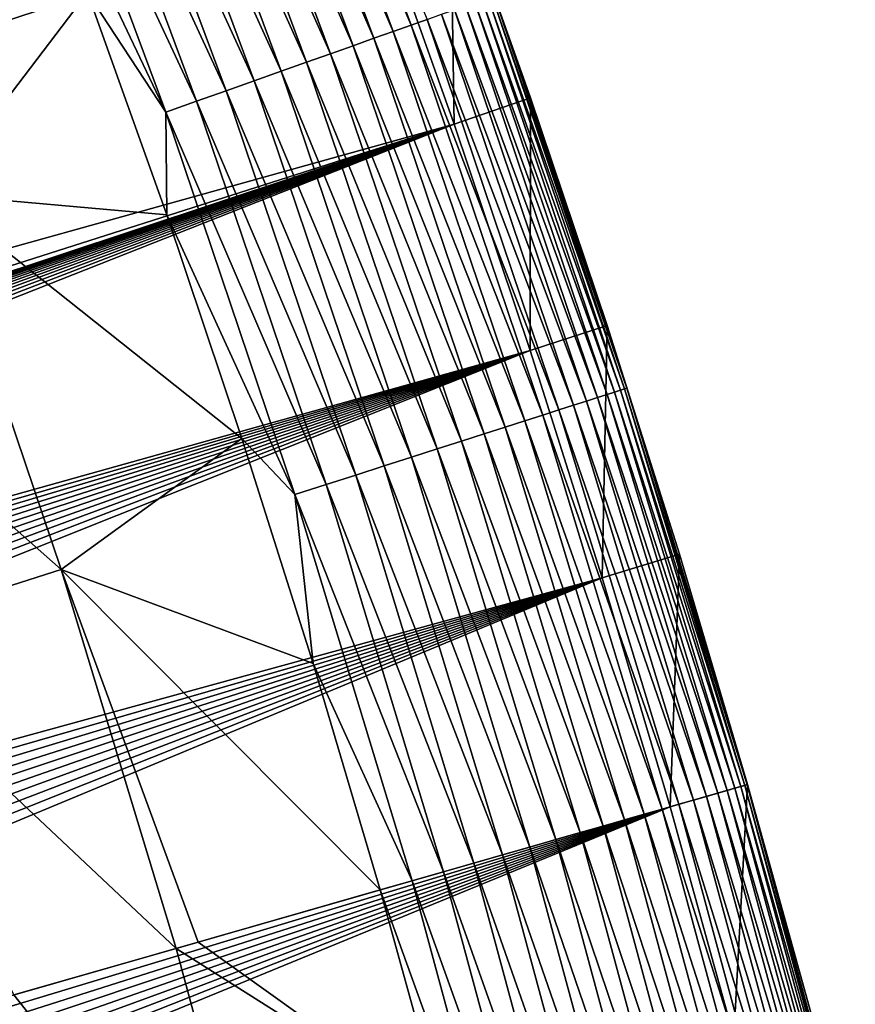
# Model space of a CAD drawing. Header units: millimetres. Extents: x -50 to 50, y -50 to 50.
# Tile 453 of 562: x 45.4 to 48.5, y 13 to 16.6. Entities that reach past the tile are written whole.
import ezdxf

# ---------------------------------------------------------------- set-up
doc = ezdxf.new("R2010")
doc.units = ezdxf.units.MM
doc.header["$LTSCALE"] = 65.185185
for name, color, linetype in [('36', 7, 'CONTINUOUS'), ('37', 7, 'CONTINUOUS'), ('38', 7, 'CONTINUOUS'), ('39', 7, 'CONTINUOUS'), ('41', 7, 'CONTINUOUS'), ('43', 7, 'CONTINUOUS')]:
    doc.layers.add(name, color=color, linetype=linetype)

msp = doc.modelspace()

# ---------------------------------------------------------------- linework, layer by layer
at = {"layer": '36', "color": 15, "linetype": 'Continuous', "true_color": 0xaf503c}
for points in [[(44.5256, 17.3581, -0.4273), (45.6076, 16.7277, 0.23), (45.0389, 15.9786, -0.4273), (44.5256, 17.3581, -0.4273)], [(45.6076, 16.7277, 0.23), (45.9021, 15.9016, 0.23), (45.0389, 15.9786, -0.4273), (45.6076, 16.7277, 0.23)], [(45.0389, 15.9786, -0.4273), (45.5096, 14.584, -0.4273), (44.2488, 15.6983, -1.106), (45.0389, 15.9786, -0.4273)], [(45.9021, 15.9016, 0.23), (46.1816, 15.0702, 0.23), (45.0389, 15.9786, -0.4273), (45.9021, 15.9016, 0.23)], [(45.0389, 15.9786, -0.4273), (46.1816, 15.0702, 0.23), (45.5096, 14.584, -0.4273), (45.0389, 15.9786, -0.4273)], [(44.2488, 15.6983, -1.106), (45.5096, 14.584, -0.4273), (44.7111, 14.3282, -1.106), (44.2488, 15.6983, -1.106)], [(46.1816, 15.0702, 0.23), (46.4462, 14.2339, 0.23), (45.5096, 14.584, -0.4273), (46.1816, 15.0702, 0.23)], [(45.5096, 14.584, -0.4273), (45.937, 13.1755, -0.4273), (44.7111, 14.3282, -1.106), (45.5096, 14.584, -0.4273)], [(45.5096, 14.584, -0.4273), (46.6955, 13.393, 0.23), (46.0185, 13.1989, -0.3575), (45.5096, 14.584, -0.4273)], [(46.4462, 14.2339, 0.23), (46.6955, 13.393, 0.23), (45.5096, 14.584, -0.4273), (46.4462, 14.2339, 0.23)], [(45.937, 13.1755, -0.4273), (45.5096, 14.584, -0.4273), (46.0185, 13.1989, -0.3575), (45.937, 13.1755, -0.4273)], [(45.937, 13.1755, -0.4273), (45.3347, 13.0028, -0.9364), (44.7111, 14.3282, -1.106), (45.937, 13.1755, -0.4273)]]:
    msp.add_3dface(points, dxfattribs=at)
at = {"layer": '37', "color": 15, "linetype": 'Continuous', "true_color": 0xaf503c}
for points in [[(46.0185, 13.1989, -0.3575), (46.6955, 13.393, 0.23), (46.9297, 12.5477, 0.23), (46.0185, 13.1989, -0.3575)], [(45.3347, 13.0028, -0.9364), (45.937, 13.1755, -0.4273), (46.3209, 11.7545, -0.4273), (45.3347, 13.0028, -0.9364)], [(45.937, 13.1755, -0.4273), (46.0185, 13.1989, -0.3575), (46.9297, 12.5477, 0.23), (45.937, 13.1755, -0.4273)], [(45.937, 13.1755, -0.4273), (46.9297, 12.5477, 0.23), (46.3209, 11.7545, -0.4273), (45.937, 13.1755, -0.4273)], [(45.1311, 12.9444, -1.106), (45.3347, 13.0028, -0.9364), (46.3209, 11.7545, -0.4273), (45.1311, 12.9444, -1.106)]]:
    msp.add_3dface(points, dxfattribs=at)
at = {"layer": '38', "color": 15, "linetype": 'Continuous', "true_color": 0xaf503c}
for points in [[(46.9549, 17.1781, 4.2), (47.2539, 16.3372, 4.2), (46.9549, 17.1781, 3.33), (46.9549, 17.1781, 4.2)], [(46.9549, 17.1781, 3.33), (47.2539, 16.3372, 4.2), (47.2539, 16.3372, 3.33), (46.9549, 17.1781, 3.33)], [(47.2539, 16.3372, 3.33), (47.538, 15.4911, 4.2), (47.538, 15.4911, 3.33), (47.2539, 16.3372, 3.33)], [(47.2539, 16.3372, 4.2), (47.538, 15.4911, 4.2), (47.2539, 16.3372, 3.33), (47.2539, 16.3372, 4.2)], [(47.538, 15.4911, 3.33), (47.8069, 14.6401, 4.2), (47.8069, 14.6401, 3.33), (47.538, 15.4911, 3.33)], [(47.538, 15.4911, 4.2), (47.8069, 14.6401, 4.2), (47.538, 15.4911, 3.33), (47.538, 15.4911, 4.2)], [(47.8069, 14.6401, 3.33), (48.0605, 13.7844, 4.2), (48.0605, 13.7844, 3.33), (47.8069, 14.6401, 3.33)], [(47.8069, 14.6401, 4.2), (48.0605, 13.7844, 4.2), (47.8069, 14.6401, 3.33), (47.8069, 14.6401, 4.2)], [(48.0605, 13.7844, 3.33), (48.2988, 12.9243, 4.2), (48.2988, 12.9243, 3.33), (48.0605, 13.7844, 3.33)], [(48.0605, 13.7844, 4.2), (48.2988, 12.9243, 4.2), (48.0605, 13.7844, 3.33), (48.0605, 13.7844, 4.2)]]:
    msp.add_3dface(points, dxfattribs=at)
at = {"layer": '39', "color": 15, "linetype": 'Continuous', "true_color": 0xaf503c}
for points in [[(45.6924, 19.5488, 4.5), (45.3362, 20.3614, 4.5), (27.456, 14.3909, 4.5), (45.6924, 19.5488, 4.5)], [(27.7742, 13.7667, 4.5), (45.6924, 19.5488, 4.5), (27.456, 14.3909, 4.5), (27.7742, 13.7667, 4.5)], [(46.034, 18.7301, 4.5), (45.6924, 19.5488, 4.5), (27.7742, 13.7667, 4.5), (46.034, 18.7301, 4.5)], [(28.0781, 13.1355, 4.5), (46.034, 18.7301, 4.5), (27.7742, 13.7667, 4.5), (28.0781, 13.1355, 4.5)], [(46.361, 17.9054, 4.5), (46.034, 18.7301, 4.5), (28.0781, 13.1355, 4.5), (46.361, 17.9054, 4.5)], [(28.3678, 12.4975, 4.5), (46.361, 17.9054, 4.5), (28.0781, 13.1355, 4.5), (28.3678, 12.4975, 4.5)], [(46.6731, 17.075, 4.5), (46.361, 17.9054, 4.5), (28.3678, 12.4975, 4.5), (46.6731, 17.075, 4.5)], [(28.6429, 11.8532, 4.5), (46.6731, 17.075, 4.5), (28.3678, 12.4975, 4.5), (28.6429, 11.8532, 4.5)], [(28.9034, 11.2027, 4.5), (46.6731, 17.075, 4.5), (28.6429, 11.8532, 4.5), (28.9034, 11.2027, 4.5)], [(46.9704, 16.2392, 4.5), (46.6731, 17.075, 4.5), (28.9034, 11.2027, 4.5), (46.9704, 16.2392, 4.5)], [(29.1491, 10.5466, 4.5), (46.9704, 16.2392, 4.5), (28.9034, 11.2027, 4.5), (29.1491, 10.5466, 4.5)], [(46.9704, 16.2392, 4.5), (29.1491, 10.5466, 4.5), (37.5337, 13.1058, 4.5), (46.9704, 16.2392, 4.5)], [(37.6415, 13.1368, 4.5), (46.9704, 16.2392, 4.5), (37.5337, 13.1058, 4.5), (37.6415, 13.1368, 4.5)], [(37.7508, 13.1623, 4.5), (46.9704, 16.2392, 4.5), (37.6415, 13.1368, 4.5), (37.7508, 13.1623, 4.5)], [(37.8611, 13.1823, 4.5), (46.9704, 16.2392, 4.5), (37.7508, 13.1623, 4.5), (37.8611, 13.1823, 4.5)], [(37.9724, 13.1968, 4.5), (46.9704, 16.2392, 4.5), (37.8611, 13.1823, 4.5), (37.9724, 13.1968, 4.5)], [(38.0842, 13.2057, 4.5), (46.9704, 16.2392, 4.5), (37.9724, 13.1968, 4.5), (38.0842, 13.2057, 4.5)], [(38.1964, 13.2091, 4.5), (46.9704, 16.2392, 4.5), (38.0842, 13.2057, 4.5), (38.1964, 13.2091, 4.5)], [(38.3085, 13.2069, 4.5), (46.9704, 16.2392, 4.5), (38.1964, 13.2091, 4.5), (38.3085, 13.2069, 4.5)], [(38.4205, 13.199, 4.5), (46.9704, 16.2392, 4.5), (38.3085, 13.2069, 4.5), (38.4205, 13.199, 4.5)], [(38.5318, 13.1856, 4.5), (46.9704, 16.2392, 4.5), (38.4205, 13.199, 4.5), (38.5318, 13.1856, 4.5)], [(38.6424, 13.1667, 4.5), (46.9704, 16.2392, 4.5), (38.5318, 13.1856, 4.5), (38.6424, 13.1667, 4.5)], [(38.7519, 13.1423, 4.5), (46.9704, 16.2392, 4.5), (38.6424, 13.1667, 4.5), (38.7519, 13.1423, 4.5)], [(38.86, 13.1125, 4.5), (46.9704, 16.2392, 4.5), (38.7519, 13.1423, 4.5), (38.86, 13.1125, 4.5)], [(38.9666, 13.0772, 4.5), (46.9704, 16.2392, 4.5), (38.86, 13.1125, 4.5), (38.9666, 13.0772, 4.5)], [(47.2527, 15.3982, 4.5), (46.9704, 16.2392, 4.5), (38.9666, 13.0772, 4.5), (47.2527, 15.3982, 4.5)], [(39.0712, 13.0368, 4.5), (47.2527, 15.3982, 4.5), (38.9666, 13.0772, 4.5), (39.0712, 13.0368, 4.5)], [(39.1737, 12.9912, 4.5), (47.2527, 15.3982, 4.5), (39.0712, 13.0368, 4.5), (39.1737, 12.9912, 4.5)], [(39.2738, 12.9405, 4.5), (47.2527, 15.3982, 4.5), (39.1737, 12.9912, 4.5), (39.2738, 12.9405, 4.5)], [(39.3712, 12.8849, 4.5), (47.2527, 15.3982, 4.5), (39.2738, 12.9405, 4.5), (39.3712, 12.8849, 4.5)], [(39.4657, 12.8245, 4.5), (47.2527, 15.3982, 4.5), (39.3712, 12.8849, 4.5), (39.4657, 12.8245, 4.5)], [(39.5572, 12.7594, 4.5), (47.2527, 15.3982, 4.5), (39.4657, 12.8245, 4.5), (39.5572, 12.7594, 4.5)], [(39.6452, 12.6899, 4.5), (47.2527, 15.3982, 4.5), (39.5572, 12.7594, 4.5), (39.6452, 12.6899, 4.5)], [(39.7297, 12.6161, 4.5), (47.2527, 15.3982, 4.5), (39.6452, 12.6899, 4.5), (39.7297, 12.6161, 4.5)], [(39.8104, 12.5382, 4.5), (47.2527, 15.3982, 4.5), (39.7297, 12.6161, 4.5), (39.8104, 12.5382, 4.5)], [(39.8871, 12.4563, 4.5), (47.2527, 15.3982, 4.5), (39.8104, 12.5382, 4.5), (39.8871, 12.4563, 4.5)], [(47.52, 14.5523, 4.5), (47.2527, 15.3982, 4.5), (39.8871, 12.4563, 4.5), (47.52, 14.5523, 4.5)], [(39.9597, 12.3707, 4.5), (47.52, 14.5523, 4.5), (39.8871, 12.4563, 4.5), (39.9597, 12.3707, 4.5)], [(40.0279, 12.2816, 4.5), (47.52, 14.5523, 4.5), (39.9597, 12.3707, 4.5), (40.0279, 12.2816, 4.5)], [(40.0915, 12.1893, 4.5), (47.52, 14.5523, 4.5), (40.0279, 12.2816, 4.5), (40.0915, 12.1893, 4.5)], [(40.1505, 12.0938, 4.5), (47.52, 14.5523, 4.5), (40.0915, 12.1893, 4.5), (40.1505, 12.0938, 4.5)], [(40.2046, 11.9956, 4.5), (47.52, 14.5523, 4.5), (40.1505, 12.0938, 4.5), (40.2046, 11.9956, 4.5)], [(40.2538, 11.8948, 4.5), (47.52, 14.5523, 4.5), (40.2046, 11.9956, 4.5), (40.2538, 11.8948, 4.5)], [(40.2979, 11.7916, 4.5), (47.52, 14.5523, 4.5), (40.2538, 11.8948, 4.5), (40.2979, 11.7916, 4.5)], [(40.3368, 11.6864, 4.5), (47.52, 14.5523, 4.5), (40.2979, 11.7916, 4.5), (40.3368, 11.6864, 4.5)], [(40.3704, 11.5793, 4.5), (47.52, 14.5523, 4.5), (40.3368, 11.6864, 4.5), (40.3704, 11.5793, 4.5)], [(47.7721, 13.7017, 4.5), (47.52, 14.5523, 4.5), (40.3704, 11.5793, 4.5), (47.7721, 13.7017, 4.5)], [(40.3987, 11.4707, 4.5), (47.7721, 13.7017, 4.5), (40.3704, 11.5793, 4.5), (40.3987, 11.4707, 4.5)], [(40.4214, 11.3609, 4.5), (47.7721, 13.7017, 4.5), (40.3987, 11.4707, 4.5), (40.4214, 11.3609, 4.5)], [(40.4387, 11.25, 4.5), (47.7721, 13.7017, 4.5), (40.4214, 11.3609, 4.5), (40.4387, 11.25, 4.5)], [(40.4504, 11.1385, 4.5), (47.7721, 13.7017, 4.5), (40.4387, 11.25, 4.5), (40.4504, 11.1385, 4.5)], [(40.4415, 10.6905, 4.5), (47.7721, 13.7017, 4.5), (40.4521, 10.8022, 4.5), (40.4415, 10.6905, 4.5)], [(48.009, 12.8468, 4.5), (47.7721, 13.7017, 4.5), (40.4415, 10.6905, 4.5), (48.009, 12.8468, 4.5)], [(40.4566, 11.0265, 4.5), (47.7721, 13.7017, 4.5), (40.4504, 11.1385, 4.5), (40.4566, 11.0265, 4.5)], [(40.4521, 10.8022, 4.5), (47.7721, 13.7017, 4.5), (40.4571, 10.9142, 4.5), (40.4521, 10.8022, 4.5)], [(40.4571, 10.9142, 4.5), (47.7721, 13.7017, 4.5), (40.4566, 11.0265, 4.5), (40.4571, 10.9142, 4.5)]]:
    msp.add_3dface(points, dxfattribs=at)
at = {"layer": '41', "color": 15, "linetype": 'Continuous', "true_color": 0xaf503c}
for points in [[(46.81, 16.6068, 1.6965), (46.2112, 18.0151, 1.5439), (46.2764, 18.0405, 1.6965), (46.81, 16.6068, 1.6965)], [(46.81, 16.6068, 1.6965), (46.2764, 18.0405, 1.6965), (46.8698, 16.628, 1.8519), (46.81, 16.6068, 1.6965)], [(46.744, 16.5834, 1.5439), (46.1401, 17.9874, 1.3943), (46.2112, 18.0151, 1.5439), (46.744, 16.5834, 1.5439)], [(46.744, 16.5834, 1.5439), (46.2112, 18.0151, 1.5439), (46.81, 16.6068, 1.6965), (46.744, 16.5834, 1.5439)], [(46.6721, 16.5579, 1.3943), (46.0633, 17.9574, 1.2481), (46.1401, 17.9874, 1.3943), (46.6721, 16.5579, 1.3943)], [(46.6721, 16.5579, 1.3943), (46.1401, 17.9874, 1.3943), (46.744, 16.5834, 1.5439), (46.6721, 16.5579, 1.3943)], [(46.5943, 16.5303, 1.2481), (45.9807, 17.9252, 1.1055), (46.0633, 17.9574, 1.2481), (46.5943, 16.5303, 1.2481)], [(46.5943, 16.5303, 1.2481), (46.0633, 17.9574, 1.2481), (46.6721, 16.5579, 1.3943), (46.5943, 16.5303, 1.2481)], [(46.5109, 16.5007, 1.1055), (45.8927, 17.8909, 0.9667), (45.9807, 17.9252, 1.1055), (46.5109, 16.5007, 1.1055)], [(46.5109, 16.5007, 1.1055), (45.9807, 17.9252, 1.1055), (46.5943, 16.5303, 1.2481), (46.5109, 16.5007, 1.1055)], [(46.4218, 16.4691, 0.9667), (45.7993, 17.8545, 0.832), (45.8927, 17.8909, 0.9667), (46.4218, 16.4691, 0.9667)], [(46.4218, 16.4691, 0.9667), (45.8927, 17.8909, 0.9667), (46.5109, 16.5007, 1.1055), (46.4218, 16.4691, 0.9667)], [(46.3274, 16.4356, 0.832), (45.7008, 17.8161, 0.7017), (45.7993, 17.8545, 0.832), (46.3274, 16.4356, 0.832)], [(46.3274, 16.4356, 0.832), (45.7993, 17.8545, 0.832), (46.4218, 16.4691, 0.9667), (46.3274, 16.4356, 0.832)], [(46.2277, 16.4003, 0.7017), (45.5972, 17.7758, 0.5758), (45.7008, 17.8161, 0.7017), (46.2277, 16.4003, 0.7017)], [(46.2277, 16.4003, 0.7017), (45.7008, 17.8161, 0.7017), (46.3274, 16.4356, 0.832), (46.2277, 16.4003, 0.7017)], [(46.1229, 16.3631, 0.5758), (45.4889, 17.7335, 0.4548), (45.5972, 17.7758, 0.5758), (46.1229, 16.3631, 0.5758)], [(46.1229, 16.3631, 0.5758), (45.5972, 17.7758, 0.5758), (46.2277, 16.4003, 0.7017), (46.1229, 16.3631, 0.5758)], [(46.0133, 16.3242, 0.4548), (45.3759, 17.6895, 0.3387), (45.4889, 17.7335, 0.4548), (46.0133, 16.3242, 0.4548)], [(46.0133, 16.3242, 0.4548), (45.4889, 17.7335, 0.4548), (46.1229, 16.3631, 0.5758), (46.0133, 16.3242, 0.4548)], [(45.899, 16.2837, 0.3387), (45.2982, 17.5485, 0.23), (45.3759, 17.6895, 0.3387), (45.899, 16.2837, 0.3387)], [(45.899, 16.2837, 0.3387), (45.3759, 17.6895, 0.3387), (46.0133, 16.3242, 0.4548), (45.899, 16.2837, 0.3387)], [(45.6076, 16.7277, 0.23), (45.2982, 17.5485, 0.23), (45.899, 16.2837, 0.3387), (45.6076, 16.7277, 0.23)], [(46.9549, 17.1781, 3.33), (47.2539, 16.3372, 3.33), (47.1193, 16.7165, 3.1623), (46.9549, 17.1781, 3.33)], [(45.9021, 15.9016, 0.23), (45.6076, 16.7277, 0.23), (45.899, 16.2837, 0.3387), (45.9021, 15.9016, 0.23)], [(47.5381, 15.2339, 2.496), (47.0119, 16.6784, 2.3321), (47.0465, 16.6907, 2.496), (47.5381, 15.2339, 2.496)], [(47.5664, 15.243, 2.6612), (47.0465, 16.6907, 2.496), (47.0745, 16.7006, 2.6612), (47.5664, 15.243, 2.6612)], [(47.5381, 15.2339, 2.496), (47.0465, 16.6907, 2.496), (47.5664, 15.243, 2.6612), (47.5381, 15.2339, 2.496)], [(47.5881, 15.2499, 2.8275), (47.0745, 16.7006, 2.6612), (47.096, 16.7083, 2.8275), (47.5881, 15.2499, 2.8275)], [(47.5664, 15.243, 2.6612), (47.0745, 16.7006, 2.6612), (47.5881, 15.2499, 2.8275), (47.5664, 15.243, 2.6612)], [(47.6032, 15.2548, 2.9946), (47.096, 16.7083, 2.8275), (47.111, 16.7135, 2.9946), (47.6032, 15.2548, 2.9946)], [(47.5881, 15.2499, 2.8275), (47.096, 16.7083, 2.8275), (47.6032, 15.2548, 2.9946), (47.5881, 15.2499, 2.8275)], [(47.6116, 15.2574, 3.1623), (47.111, 16.7135, 2.9946), (47.1193, 16.7165, 3.1623), (47.6116, 15.2574, 3.1623)], [(47.6032, 15.2548, 2.9946), (47.111, 16.7135, 2.9946), (47.6116, 15.2574, 3.1623), (47.6032, 15.2548, 2.9946)], [(47.538, 15.4911, 3.33), (47.6116, 15.2574, 3.1623), (47.1193, 16.7165, 3.1623), (47.538, 15.4911, 3.33)], [(47.2539, 16.3372, 3.33), (47.538, 15.4911, 3.33), (47.1193, 16.7165, 3.1623), (47.2539, 16.3372, 3.33)], [(47.4617, 15.2094, 2.17), (46.9235, 16.6471, 2.0098), (46.9709, 16.6639, 2.17), (47.4617, 15.2094, 2.17)], [(47.5031, 15.2227, 2.3321), (46.9709, 16.6639, 2.17), (47.0119, 16.6784, 2.3321), (47.5031, 15.2227, 2.3321)], [(47.4617, 15.2094, 2.17), (46.9709, 16.6639, 2.17), (47.5031, 15.2227, 2.3321), (47.4617, 15.2094, 2.17)], [(47.5031, 15.2227, 2.3321), (47.0119, 16.6784, 2.3321), (47.5381, 15.2339, 2.496), (47.5031, 15.2227, 2.3321)], [(47.3596, 15.1767, 1.8519), (46.81, 16.6068, 1.6965), (46.8698, 16.628, 1.8519), (47.3596, 15.1767, 1.8519)], [(47.4138, 15.1941, 2.0098), (46.8698, 16.628, 1.8519), (46.9235, 16.6471, 2.0098), (47.4138, 15.1941, 2.0098)], [(47.3596, 15.1767, 1.8519), (46.8698, 16.628, 1.8519), (47.4138, 15.1941, 2.0098), (47.3596, 15.1767, 1.8519)], [(47.4138, 15.1941, 2.0098), (46.9235, 16.6471, 2.0098), (47.4617, 15.2094, 2.17), (47.4138, 15.1941, 2.0098)], [(47.2325, 15.136, 1.5439), (46.6721, 16.5579, 1.3943), (46.744, 16.5834, 1.5439), (47.2325, 15.136, 1.5439)], [(47.2991, 15.1573, 1.6965), (46.744, 16.5834, 1.5439), (46.81, 16.6068, 1.6965), (47.2991, 15.1573, 1.6965)], [(47.2325, 15.136, 1.5439), (46.744, 16.5834, 1.5439), (47.2991, 15.1573, 1.6965), (47.2325, 15.136, 1.5439)], [(47.2991, 15.1573, 1.6965), (46.81, 16.6068, 1.6965), (47.3596, 15.1767, 1.8519), (47.2991, 15.1573, 1.6965)], [(47.1598, 15.1127, 1.3943), (46.5943, 16.5303, 1.2481), (46.6721, 16.5579, 1.3943), (47.1598, 15.1127, 1.3943)], [(47.1598, 15.1127, 1.3943), (46.6721, 16.5579, 1.3943), (47.2325, 15.136, 1.5439), (47.1598, 15.1127, 1.3943)], [(47.0812, 15.0875, 1.2481), (46.5109, 16.5007, 1.1055), (46.5943, 16.5303, 1.2481), (47.0812, 15.0875, 1.2481)], [(47.0812, 15.0875, 1.2481), (46.5943, 16.5303, 1.2481), (47.1598, 15.1127, 1.3943), (47.0812, 15.0875, 1.2481)], [(46.9069, 15.0317, 0.9667), (46.3274, 16.4356, 0.832), (46.4218, 16.4691, 0.9667), (46.9069, 15.0317, 0.9667)], [(46.9969, 15.0605, 1.1055), (46.4218, 16.4691, 0.9667), (46.5109, 16.5007, 1.1055), (46.9969, 15.0605, 1.1055)], [(46.9069, 15.0317, 0.9667), (46.4218, 16.4691, 0.9667), (46.9969, 15.0605, 1.1055), (46.9069, 15.0317, 0.9667)], [(46.9969, 15.0605, 1.1055), (46.5109, 16.5007, 1.1055), (47.0812, 15.0875, 1.2481), (46.9969, 15.0605, 1.1055)], [(46.8115, 15.0011, 0.832), (46.2277, 16.4003, 0.7017), (46.3274, 16.4356, 0.832), (46.8115, 15.0011, 0.832)], [(46.8115, 15.0011, 0.832), (46.3274, 16.4356, 0.832), (46.9069, 15.0317, 0.9667), (46.8115, 15.0011, 0.832)], [(46.7107, 14.9688, 0.7017), (46.1229, 16.3631, 0.5758), (46.2277, 16.4003, 0.7017), (46.7107, 14.9688, 0.7017)], [(46.7107, 14.9688, 0.7017), (46.2277, 16.4003, 0.7017), (46.8115, 15.0011, 0.832), (46.7107, 14.9688, 0.7017)], [(46.6049, 14.9349, 0.5758), (46.0133, 16.3242, 0.4548), (46.1229, 16.3631, 0.5758), (46.6049, 14.9349, 0.5758)], [(46.6049, 14.9349, 0.5758), (46.1229, 16.3631, 0.5758), (46.7107, 14.9688, 0.7017), (46.6049, 14.9349, 0.5758)], [(46.4941, 14.8994, 0.4548), (45.899, 16.2837, 0.3387), (46.0133, 16.3242, 0.4548), (46.4941, 14.8994, 0.4548)], [(46.4941, 14.8994, 0.4548), (46.0133, 16.3242, 0.4548), (46.6049, 14.9349, 0.5758), (46.4941, 14.8994, 0.4548)], [(46.3786, 14.8624, 0.3387), (45.899, 16.2837, 0.3387), (46.4941, 14.8994, 0.4548), (46.3786, 14.8624, 0.3387)], [(46.3786, 14.8624, 0.3387), (45.9021, 15.9016, 0.23), (45.899, 16.2837, 0.3387), (46.3786, 14.8624, 0.3387)], [(46.1816, 15.0702, 0.23), (45.9021, 15.9016, 0.23), (46.3786, 14.8624, 0.3387), (46.1816, 15.0702, 0.23)], [(47.538, 15.4911, 3.33), (47.8069, 14.6401, 3.33), (47.6116, 15.2574, 3.1623), (47.538, 15.4911, 3.33)], [(47.9493, 13.7525, 2.3321), (47.4617, 15.2094, 2.17), (47.5031, 15.2227, 2.3321), (47.9493, 13.7525, 2.3321)], [(47.9846, 13.7626, 2.496), (47.5031, 15.2227, 2.3321), (47.5381, 15.2339, 2.496), (47.9846, 13.7626, 2.496)], [(47.9493, 13.7525, 2.3321), (47.5031, 15.2227, 2.3321), (47.9846, 13.7626, 2.496), (47.9493, 13.7525, 2.3321)], [(48.0132, 13.7708, 2.6612), (47.5381, 15.2339, 2.496), (47.5664, 15.243, 2.6612), (48.0132, 13.7708, 2.6612)], [(47.9846, 13.7626, 2.496), (47.5381, 15.2339, 2.496), (48.0132, 13.7708, 2.6612), (47.9846, 13.7626, 2.496)], [(48.0351, 13.7771, 2.8275), (47.5664, 15.243, 2.6612), (47.5881, 15.2499, 2.8275), (48.0351, 13.7771, 2.8275)], [(48.0132, 13.7708, 2.6612), (47.5664, 15.243, 2.6612), (48.0351, 13.7771, 2.8275), (48.0132, 13.7708, 2.6612)], [(48.0503, 13.7815, 2.9946), (47.5881, 15.2499, 2.8275), (47.6032, 15.2548, 2.9946), (48.0503, 13.7815, 2.9946)], [(48.0351, 13.7771, 2.8275), (47.5881, 15.2499, 2.8275), (48.0503, 13.7815, 2.9946), (48.0351, 13.7771, 2.8275)], [(48.0588, 13.7839, 3.1623), (47.6032, 15.2548, 2.9946), (47.6116, 15.2574, 3.1623), (48.0588, 13.7839, 3.1623)], [(48.0503, 13.7815, 2.9946), (47.6032, 15.2548, 2.9946), (48.0588, 13.7839, 3.1623), (48.0503, 13.7815, 2.9946)], [(48.0605, 13.7844, 3.33), (48.0588, 13.7839, 3.1623), (47.6116, 15.2574, 3.1623), (48.0605, 13.7844, 3.33)], [(47.8069, 14.6401, 3.33), (48.0605, 13.7844, 3.33), (47.6116, 15.2574, 3.1623), (47.8069, 14.6401, 3.33)], [(47.8591, 13.7267, 2.0098), (47.3596, 15.1767, 1.8519), (47.4138, 15.1941, 2.0098), (47.8591, 13.7267, 2.0098)], [(47.9075, 13.7405, 2.17), (47.4138, 15.1941, 2.0098), (47.4617, 15.2094, 2.17), (47.9075, 13.7405, 2.17)], [(47.8591, 13.7267, 2.0098), (47.4138, 15.1941, 2.0098), (47.9075, 13.7405, 2.17), (47.8591, 13.7267, 2.0098)], [(47.9075, 13.7405, 2.17), (47.4617, 15.2094, 2.17), (47.9493, 13.7525, 2.3321), (47.9075, 13.7405, 2.17)], [(47.7434, 13.6935, 1.6965), (47.2325, 15.136, 1.5439), (47.2991, 15.1573, 1.6965), (47.7434, 13.6935, 1.6965)], [(47.8044, 13.711, 1.8519), (47.2991, 15.1573, 1.6965), (47.3596, 15.1767, 1.8519), (47.8044, 13.711, 1.8519)], [(47.7434, 13.6935, 1.6965), (47.2991, 15.1573, 1.6965), (47.8044, 13.711, 1.8519), (47.7434, 13.6935, 1.6965)], [(47.8044, 13.711, 1.8519), (47.3596, 15.1767, 1.8519), (47.8591, 13.7267, 2.0098), (47.8044, 13.711, 1.8519)], [(47.6027, 13.6531, 1.3943), (47.0812, 15.0875, 1.2481), (47.1598, 15.1127, 1.3943), (47.6027, 13.6531, 1.3943)], [(47.6761, 13.6742, 1.5439), (47.1598, 15.1127, 1.3943), (47.2325, 15.136, 1.5439), (47.6761, 13.6742, 1.5439)], [(47.6027, 13.6531, 1.3943), (47.1598, 15.1127, 1.3943), (47.6761, 13.6742, 1.5439), (47.6027, 13.6531, 1.3943)], [(47.6761, 13.6742, 1.5439), (47.2325, 15.136, 1.5439), (47.7434, 13.6935, 1.6965), (47.6761, 13.6742, 1.5439)], [(47.5234, 13.6304, 1.2481), (46.9969, 15.0605, 1.1055), (47.0812, 15.0875, 1.2481), (47.5234, 13.6304, 1.2481)], [(47.5234, 13.6304, 1.2481), (47.0812, 15.0875, 1.2481), (47.6027, 13.6531, 1.3943), (47.5234, 13.6304, 1.2481)], [(46.4462, 14.2339, 0.23), (46.1816, 15.0702, 0.23), (46.3786, 14.8624, 0.3387), (46.4462, 14.2339, 0.23)], [(47.4383, 13.606, 1.1055), (46.9069, 15.0317, 0.9667), (46.9969, 15.0605, 1.1055), (47.4383, 13.606, 1.1055)], [(47.4383, 13.606, 1.1055), (46.9969, 15.0605, 1.1055), (47.5234, 13.6304, 1.2481), (47.4383, 13.606, 1.1055)], [(47.3475, 13.5799, 0.9667), (46.8115, 15.0011, 0.832), (46.9069, 15.0317, 0.9667), (47.3475, 13.5799, 0.9667)], [(47.3475, 13.5799, 0.9667), (46.9069, 15.0317, 0.9667), (47.4383, 13.606, 1.1055), (47.3475, 13.5799, 0.9667)], [(47.1495, 13.5232, 0.7017), (46.6049, 14.9349, 0.5758), (46.7107, 14.9688, 0.7017), (47.1495, 13.5232, 0.7017)], [(47.2511, 13.5523, 0.832), (46.7107, 14.9688, 0.7017), (46.8115, 15.0011, 0.832), (47.2511, 13.5523, 0.832)], [(47.1495, 13.5232, 0.7017), (46.7107, 14.9688, 0.7017), (47.2511, 13.5523, 0.832), (47.1495, 13.5232, 0.7017)], [(47.2511, 13.5523, 0.832), (46.8115, 15.0011, 0.832), (47.3475, 13.5799, 0.9667), (47.2511, 13.5523, 0.832)], [(47.0426, 13.4925, 0.5758), (46.4941, 14.8994, 0.4548), (46.6049, 14.9349, 0.5758), (47.0426, 13.4925, 0.5758)], [(47.0426, 13.4925, 0.5758), (46.6049, 14.9349, 0.5758), (47.1495, 13.5232, 0.7017), (47.0426, 13.4925, 0.5758)], [(46.9308, 13.4605, 0.4548), (46.3786, 14.8624, 0.3387), (46.4941, 14.8994, 0.4548), (46.9308, 13.4605, 0.4548)], [(46.9308, 13.4605, 0.4548), (46.4941, 14.8994, 0.4548), (47.0426, 13.4925, 0.5758), (46.9308, 13.4605, 0.4548)], [(46.8142, 13.427, 0.3387), (46.3786, 14.8624, 0.3387), (46.9308, 13.4605, 0.4548), (46.8142, 13.427, 0.3387)], [(46.8142, 13.427, 0.3387), (46.4462, 14.2339, 0.23), (46.3786, 14.8624, 0.3387), (46.8142, 13.427, 0.3387)], [(46.6955, 13.393, 0.23), (46.4462, 14.2339, 0.23), (46.8142, 13.427, 0.3387), (46.6955, 13.393, 0.23)], [(48.3855, 12.2783, 2.496), (47.9493, 13.7525, 2.3321), (47.9846, 13.7626, 2.496), (48.3855, 12.2783, 2.496)], [(48.4144, 12.2857, 2.6612), (47.9846, 13.7626, 2.496), (48.0132, 13.7708, 2.6612), (48.4144, 12.2857, 2.6612)], [(48.3855, 12.2783, 2.496), (47.9846, 13.7626, 2.496), (48.4144, 12.2857, 2.6612), (48.3855, 12.2783, 2.496)], [(48.4365, 12.2913, 2.8275), (48.0132, 13.7708, 2.6612), (48.0351, 13.7771, 2.8275), (48.4365, 12.2913, 2.8275)], [(48.4144, 12.2857, 2.6612), (48.0132, 13.7708, 2.6612), (48.4365, 12.2913, 2.8275), (48.4144, 12.2857, 2.6612)], [(48.4519, 12.2952, 2.9946), (48.0351, 13.7771, 2.8275), (48.0503, 13.7815, 2.9946), (48.4519, 12.2952, 2.9946)], [(48.4365, 12.2913, 2.8275), (48.0351, 13.7771, 2.8275), (48.4519, 12.2952, 2.9946), (48.4365, 12.2913, 2.8275)], [(48.4604, 12.2973, 3.1623), (48.0503, 13.7815, 2.9946), (48.0588, 13.7839, 3.1623), (48.4604, 12.2973, 3.1623)], [(48.4519, 12.2952, 2.9946), (48.0503, 13.7815, 2.9946), (48.4604, 12.2973, 3.1623), (48.4519, 12.2952, 2.9946)], [(48.0605, 13.7844, 3.33), (48.2988, 12.9243, 3.33), (48.0588, 13.7839, 3.1623), (48.0605, 13.7844, 3.33)], [(48.2988, 12.9243, 3.33), (48.4604, 12.2973, 3.1623), (48.0588, 13.7839, 3.1623), (48.2988, 12.9243, 3.33)], [(48.2591, 12.2463, 2.0098), (47.8044, 13.711, 1.8519), (47.8591, 13.7267, 2.0098), (48.2591, 12.2463, 2.0098)], [(48.3078, 12.2586, 2.17), (47.8591, 13.7267, 2.0098), (47.9075, 13.7405, 2.17), (48.3078, 12.2586, 2.17)], [(48.2591, 12.2463, 2.0098), (47.8591, 13.7267, 2.0098), (48.3078, 12.2586, 2.17), (48.2591, 12.2463, 2.0098)], [(48.35, 12.2693, 2.3321), (47.9075, 13.7405, 2.17), (47.9493, 13.7525, 2.3321), (48.35, 12.2693, 2.3321)], [(48.3078, 12.2586, 2.17), (47.9075, 13.7405, 2.17), (48.35, 12.2693, 2.3321), (48.3078, 12.2586, 2.17)], [(48.35, 12.2693, 2.3321), (47.9493, 13.7525, 2.3321), (48.3855, 12.2783, 2.496), (48.35, 12.2693, 2.3321)], [(48.1423, 12.2166, 1.6965), (47.6761, 13.6742, 1.5439), (47.7434, 13.6935, 1.6965), (48.1423, 12.2166, 1.6965)], [(48.2039, 12.2323, 1.8519), (47.7434, 13.6935, 1.6965), (47.8044, 13.711, 1.8519), (48.2039, 12.2323, 1.8519)], [(48.1423, 12.2166, 1.6965), (47.7434, 13.6935, 1.6965), (48.2039, 12.2323, 1.8519), (48.1423, 12.2166, 1.6965)], [(48.2039, 12.2323, 1.8519), (47.8044, 13.711, 1.8519), (48.2591, 12.2463, 2.0098), (48.2039, 12.2323, 1.8519)], [(48.0005, 12.1807, 1.3943), (47.5234, 13.6304, 1.2481), (47.6027, 13.6531, 1.3943), (48.0005, 12.1807, 1.3943)], [(48.0745, 12.1994, 1.5439), (47.6027, 13.6531, 1.3943), (47.6761, 13.6742, 1.5439), (48.0745, 12.1994, 1.5439)], [(48.0005, 12.1807, 1.3943), (47.6027, 13.6531, 1.3943), (48.0745, 12.1994, 1.5439), (48.0005, 12.1807, 1.3943)], [(48.0745, 12.1994, 1.5439), (47.6761, 13.6742, 1.5439), (48.1423, 12.2166, 1.6965), (48.0745, 12.1994, 1.5439)], [(47.9205, 12.1604, 1.2481), (47.4383, 13.606, 1.1055), (47.5234, 13.6304, 1.2481), (47.9205, 12.1604, 1.2481)], [(47.9205, 12.1604, 1.2481), (47.5234, 13.6304, 1.2481), (48.0005, 12.1807, 1.3943), (47.9205, 12.1604, 1.2481)], [(47.7431, 12.1154, 0.9667), (47.2511, 13.5523, 0.832), (47.3475, 13.5799, 0.9667), (47.7431, 12.1154, 0.9667)], [(47.8347, 12.1386, 1.1055), (47.3475, 13.5799, 0.9667), (47.4383, 13.606, 1.1055), (47.8347, 12.1386, 1.1055)], [(47.7431, 12.1154, 0.9667), (47.3475, 13.5799, 0.9667), (47.8347, 12.1386, 1.1055), (47.7431, 12.1154, 0.9667)], [(47.8347, 12.1386, 1.1055), (47.4383, 13.606, 1.1055), (47.9205, 12.1604, 1.2481), (47.8347, 12.1386, 1.1055)], [(47.646, 12.0907, 0.832), (47.1495, 13.5232, 0.7017), (47.2511, 13.5523, 0.832), (47.646, 12.0907, 0.832)], [(47.646, 12.0907, 0.832), (47.2511, 13.5523, 0.832), (47.7431, 12.1154, 0.9667), (47.646, 12.0907, 0.832)], [(47.5435, 12.0647, 0.7017), (47.0426, 13.4925, 0.5758), (47.1495, 13.5232, 0.7017), (47.5435, 12.0647, 0.7017)], [(47.5435, 12.0647, 0.7017), (47.1495, 13.5232, 0.7017), (47.646, 12.0907, 0.832), (47.5435, 12.0647, 0.7017)], [(47.4357, 12.0374, 0.5758), (46.9308, 13.4605, 0.4548), (47.0426, 13.4925, 0.5758), (47.4357, 12.0374, 0.5758)], [(47.4357, 12.0374, 0.5758), (47.0426, 13.4925, 0.5758), (47.5435, 12.0647, 0.7017), (47.4357, 12.0374, 0.5758)], [(47.323, 12.0088, 0.4548), (46.8142, 13.427, 0.3387), (46.9308, 13.4605, 0.4548), (47.323, 12.0088, 0.4548)], [(47.323, 12.0088, 0.4548), (46.9308, 13.4605, 0.4548), (47.4357, 12.0374, 0.5758), (47.323, 12.0088, 0.4548)], [(47.2054, 11.979, 0.3387), (46.6955, 13.393, 0.23), (46.8142, 13.427, 0.3387), (47.2054, 11.979, 0.3387)], [(46.9297, 12.5477, 0.23), (46.6955, 13.393, 0.23), (47.2054, 11.979, 0.3387), (46.9297, 12.5477, 0.23)], [(47.2054, 11.979, 0.3387), (46.8142, 13.427, 0.3387), (47.323, 12.0088, 0.4548), (47.2054, 11.979, 0.3387)]]:
    msp.add_3dface(points, dxfattribs=at)
at = {"layer": '43', "color": 15, "linetype": 'Continuous', "true_color": 0xaf503c}
for points in [[(46.9549, 17.1781, 4.2), (46.6731, 17.075, 4.5), (46.9704, 16.2392, 4.5), (46.9549, 17.1781, 4.2)], [(47.2539, 16.3372, 4.2), (46.9549, 17.1781, 4.2), (46.9704, 16.2392, 4.5), (47.2539, 16.3372, 4.2)], [(47.2539, 16.3372, 4.2), (46.9704, 16.2392, 4.5), (47.2527, 15.3982, 4.5), (47.2539, 16.3372, 4.2)], [(47.538, 15.4911, 4.2), (47.2539, 16.3372, 4.2), (47.2527, 15.3982, 4.5), (47.538, 15.4911, 4.2)], [(47.538, 15.4911, 4.2), (47.2527, 15.3982, 4.5), (47.52, 14.5523, 4.5), (47.538, 15.4911, 4.2)], [(47.8069, 14.6401, 4.2), (47.538, 15.4911, 4.2), (47.52, 14.5523, 4.5), (47.8069, 14.6401, 4.2)], [(47.8069, 14.6401, 4.2), (47.52, 14.5523, 4.5), (47.7721, 13.7017, 4.5), (47.8069, 14.6401, 4.2)], [(48.0605, 13.7844, 4.2), (47.8069, 14.6401, 4.2), (47.7721, 13.7017, 4.5), (48.0605, 13.7844, 4.2)], [(48.0605, 13.7844, 4.2), (47.7721, 13.7017, 4.5), (48.009, 12.8468, 4.5), (48.0605, 13.7844, 4.2)], [(48.2988, 12.9243, 4.2), (48.0605, 13.7844, 4.2), (48.009, 12.8468, 4.5), (48.2988, 12.9243, 4.2)]]:
    msp.add_3dface(points, dxfattribs=at)

doc.saveas('drawing.dxf')
